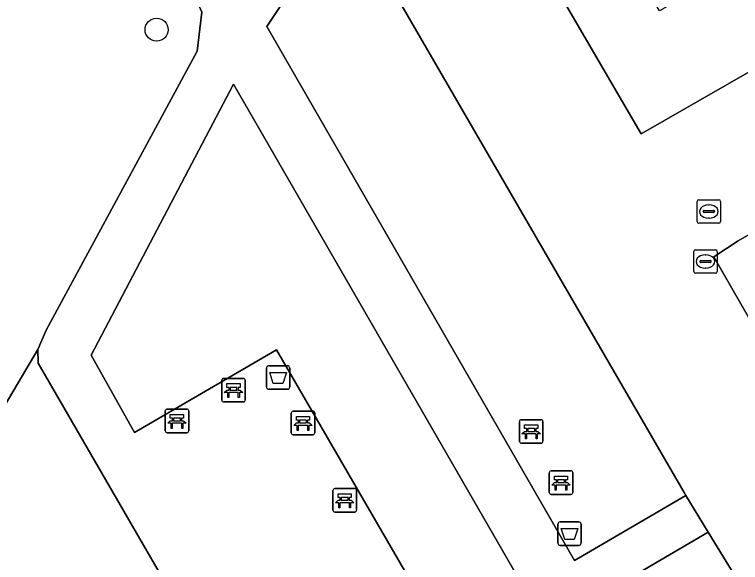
# Model space of a CAD drawing. Extents: x 155018 to 156648, y 383979 to 385733.
# Drawn here: x 155933.73 to 155964.63, y 385102.1 to 385125.41 of the extents above; entities that cross this region are included whole.
import ezdxf

# ---------------------------------------------------------------- set-up
doc = ezdxf.new("R2010")
doc.units = 0
for name, color, linetype in [('IMGEO_Afvalbak', 7, 'Continuous'), ('IMGEO_Bank', 7, 'Continuous'), ('IMGEO_Boom', 7, 'Continuous'), ('IMGEO_Groenvoorziening', 7, 'Continuous'), ('IMGEO_Rijbaan_lokaal_gesloten', 7, 'Continuous'), ('IMGEO_Rioolput', 7, 'Continuous'), ('IMGEO_Voetpad_onverhard', 7, 'Continuous')]:
    doc.layers.add(name, color=color, linetype=linetype)

msp = doc.modelspace()

# ---------------------------------------------------------------- linework, layer by layer
at = {"layer": 'IMGEO_Afvalbak'}
for p, q in [((155944.553, 385110.464), (155945.343, 385110.464)), ((155945.343, 385110.464), (155944.553, 385110.464)), ((155944.453, 385109.564), (155944.453, 385110.364)), ((155944.453, 385110.364), (155944.453, 385109.564)), ((155945.443, 385110.364), (155945.443, 385109.564)), ((155945.443, 385109.564), (155945.443, 385110.364)), ((155945.343, 385109.464), (155944.553, 385109.464)), ((155944.553, 385109.464), (155945.343, 385109.464)), ((155956.858, 385102.924), (155956.858, 385103.724)), ((155956.858, 385103.724), (155956.858, 385102.924)), ((155956.958, 385103.824), (155957.748, 385103.824)), ((155957.748, 385103.824), (155956.958, 385103.824)), ((155957.848, 385103.724), (155957.848, 385102.924)), ((155957.848, 385102.924), (155957.848, 385103.724)), ((155957.748, 385102.824), (155956.958, 385102.824)), ((155956.958, 385102.824), (155957.748, 385102.824))]:
    msp.add_line(p, q, dxfattribs=at)
for points in [[(155944.596, 385110.178), (155945.3, 385110.178), (155945.151, 385109.708), (155944.745, 385109.708), (155944.596, 385110.178)], [(155957.001, 385103.538), (155957.705, 385103.538), (155957.556, 385103.068), (155957.15, 385103.068), (155957.001, 385103.538)]]:
    msp.add_lwpolyline(points, dxfattribs=at)
for centre, start, end in [((155944.553, 385110.364), 90, 180), ((155944.553, 385110.364), 90, 180), ((155945.343, 385110.364), 0, 90), ((155945.343, 385110.364), 360, 90), ((155944.553, 385109.564), 180, 270), ((155944.553, 385109.564), 180, 270), ((155945.343, 385109.564), 270, 0), ((155945.343, 385109.564), 270, 0), ((155956.958, 385103.724), 90, 180), ((155956.958, 385103.724), 90, 180), ((155957.748, 385103.724), 0, 90), ((155957.748, 385103.724), 360, 90), ((155956.958, 385102.924), 180, 270), ((155956.958, 385102.924), 180, 270), ((155957.748, 385102.924), 270, 0), ((155957.748, 385102.924), 270, 0)]:
    msp.add_arc(centre, 0.1, start, end, dxfattribs=at)
at = {"layer": 'IMGEO_Bank'}
for p, q in [((155942.552, 385109.003), (155942.552, 385109.844)), ((155942.552, 385109.844), (155942.552, 385109.003)), ((155942.627, 385109.928), (155943.468, 385109.928)), ((155943.468, 385109.928), (155942.627, 385109.928)), ((155943.552, 385109.853), (155943.552, 385109.012)), ((155943.552, 385109.012), (155943.552, 385109.853)), ((155942.861, 385109.434), (155942.861, 385109.54)), ((155942.905, 385109.54), (155942.905, 385109.434)), ((155943.193, 385109.546), (155942.911, 385109.546)), ((155943.199, 385109.434), (155943.199, 385109.54)), ((155943.243, 385109.54), (155943.243, 385109.434)), ((155943.249, 385109.326), (155942.856, 385109.326)), ((155942.911, 385109.428), (155943.193, 385109.428)), ((155943.477, 385108.928), (155942.636, 385108.928)), ((155942.636, 385108.928), (155943.477, 385108.928)), ((155940.219, 385108.619), (155941.06, 385108.619)), ((155941.06, 385108.619), (155940.219, 385108.619)), ((155941.144, 385108.544), (155941.144, 385107.703)), ((155941.144, 385107.703), (155941.144, 385108.544)), ((155940.144, 385107.694), (155940.144, 385108.535)), ((155940.144, 385108.535), (155940.144, 385107.694)), ((155940.453, 385108.125), (155940.453, 385108.231)), ((155940.497, 385108.231), (155940.497, 385108.125)), ((155940.785, 385108.237), (155940.503, 385108.237)), ((155940.791, 385108.125), (155940.791, 385108.231)), ((155940.835, 385108.231), (155940.835, 385108.125)), ((155945.51, 385107.608), (155945.51, 385108.449)), ((155945.51, 385108.449), (155945.51, 385107.608)), ((155945.585, 385108.533), (155946.426, 385108.533)), ((155946.426, 385108.533), (155945.585, 385108.533)), ((155946.51, 385108.458), (155946.51, 385107.617)), ((155946.51, 385107.617), (155946.51, 385108.458)), ((155940.841, 385108.017), (155940.448, 385108.017)), ((155940.503, 385108.119), (155940.785, 385108.119)), ((155946.207, 385107.931), (155945.814, 385107.931)), ((155945.819, 385108.039), (155945.819, 385108.145)), ((155945.863, 385108.145), (155945.863, 385108.039)), ((155946.151, 385108.151), (155945.869, 385108.151)), ((155945.869, 385108.033), (155946.151, 385108.033)), ((155946.157, 385108.039), (155946.157, 385108.145)), ((155946.201, 385108.145), (155946.201, 385108.039)), ((155955.226, 385107.247), (155955.226, 385108.088)), ((155955.226, 385108.088), (155955.226, 385107.247)), ((155955.301, 385108.172), (155956.142, 385108.172)), ((155956.142, 385108.172), (155955.301, 385108.172)), ((155956.226, 385108.097), (155956.226, 385107.256)), ((155956.226, 385107.256), (155956.226, 385108.097)), ((155941.069, 385107.619), (155940.228, 385107.619)), ((155940.228, 385107.619), (155941.069, 385107.619)), ((155955.535, 385107.678), (155955.535, 385107.784)), ((155955.579, 385107.784), (155955.579, 385107.678)), ((155955.867, 385107.79), (155955.585, 385107.79)), ((155955.585, 385107.672), (155955.867, 385107.672)), ((155955.873, 385107.678), (155955.873, 385107.784)), ((155955.917, 385107.784), (155955.917, 385107.678)), ((155946.435, 385107.533), (155945.594, 385107.533)), ((155945.594, 385107.533), (155946.435, 385107.533)), ((155955.923, 385107.57), (155955.53, 385107.57)), ((155956.151, 385107.172), (155955.31, 385107.172)), ((155955.31, 385107.172), (155956.151, 385107.172)), ((155956.493, 385105.069), (155956.493, 385105.91)), ((155956.493, 385105.91), (155956.493, 385105.069)), ((155956.568, 385105.994), (155957.409, 385105.994)), ((155957.409, 385105.994), (155956.568, 385105.994)), ((155957.493, 385105.919), (155957.493, 385105.078)), ((155957.493, 385105.078), (155957.493, 385105.919)), ((155956.802, 385105.5), (155956.802, 385105.606)), ((155956.846, 385105.606), (155956.846, 385105.5)), ((155957.134, 385105.612), (155956.852, 385105.612)), ((155956.852, 385105.494), (155957.134, 385105.494)), ((155957.14, 385105.5), (155957.14, 385105.606)), ((155957.184, 385105.606), (155957.184, 385105.5)), ((155947.285, 385104.318), (155947.285, 385105.159)), ((155947.285, 385105.159), (155947.285, 385104.318)), ((155947.36, 385105.243), (155948.201, 385105.243)), ((155948.201, 385105.243), (155947.36, 385105.243)), ((155948.285, 385105.168), (155948.285, 385104.327)), ((155948.285, 385104.327), (155948.285, 385105.168)), ((155957.19, 385105.392), (155956.797, 385105.392)), ((155947.594, 385104.749), (155947.594, 385104.855)), ((155947.638, 385104.855), (155947.638, 385104.749)), ((155947.926, 385104.861), (155947.644, 385104.861)), ((155947.932, 385104.749), (155947.932, 385104.855)), ((155947.976, 385104.855), (155947.976, 385104.749)), ((155957.418, 385104.994), (155956.577, 385104.994)), ((155956.577, 385104.994), (155957.418, 385104.994)), ((155947.982, 385104.641), (155947.589, 385104.641)), ((155947.644, 385104.743), (155947.926, 385104.743)), ((155948.21, 385104.243), (155947.369, 385104.243)), ((155947.369, 385104.243), (155948.21, 385104.243))]:
    msp.add_line(p, q, dxfattribs=at)
for points in [[(155942.855, 385109.546), (155942.769, 385109.546), (155942.769, 385109.707), (155943.332, 385109.707), (155943.332, 385109.546), (155943.249, 385109.546)], [(155942.799, 385109.326), (155942.657, 385109.326), (155942.769, 385109.428), (155942.855, 385109.428)], [(155942.849, 385109.319), (155942.849, 385109.112), (155942.806, 385109.112), (155942.806, 385109.319)], [(155943.249, 385109.428), (155943.332, 385109.428), (155943.444, 385109.326), (155943.305, 385109.326)], [(155943.299, 385109.319), (155943.299, 385109.112), (155943.255, 385109.112), (155943.255, 385109.319)], [(155940.447, 385108.237), (155940.361, 385108.237), (155940.361, 385108.398), (155940.924, 385108.398), (155940.924, 385108.237), (155940.841, 385108.237)], [(155945.813, 385108.151), (155945.727, 385108.151), (155945.727, 385108.312), (155946.29, 385108.312), (155946.29, 385108.151), (155946.207, 385108.151)], [(155940.391, 385108.017), (155940.249, 385108.017), (155940.361, 385108.119), (155940.447, 385108.119)], [(155940.441, 385108.01), (155940.441, 385107.803), (155940.398, 385107.803), (155940.398, 385108.01)], [(155940.841, 385108.119), (155940.924, 385108.119), (155941.036, 385108.017), (155940.897, 385108.017)], [(155940.891, 385108.01), (155940.891, 385107.803), (155940.847, 385107.803), (155940.847, 385108.01)], [(155945.757, 385107.931), (155945.615, 385107.931), (155945.727, 385108.033), (155945.813, 385108.033)], [(155945.807, 385107.924), (155945.807, 385107.717), (155945.764, 385107.717), (155945.764, 385107.924)], [(155946.207, 385108.033), (155946.29, 385108.033), (155946.402, 385107.931), (155946.263, 385107.931)], [(155946.257, 385107.924), (155946.257, 385107.717), (155946.213, 385107.717), (155946.213, 385107.924)], [(155955.529, 385107.79), (155955.443, 385107.79), (155955.443, 385107.951), (155956.006, 385107.951), (155956.006, 385107.79), (155955.923, 385107.79)], [(155955.473, 385107.57), (155955.331, 385107.57), (155955.443, 385107.672), (155955.529, 385107.672)], [(155955.923, 385107.672), (155956.006, 385107.672), (155956.118, 385107.57), (155955.979, 385107.57)], [(155955.523, 385107.563), (155955.523, 385107.356), (155955.48, 385107.356), (155955.48, 385107.563)], [(155955.973, 385107.563), (155955.973, 385107.356), (155955.929, 385107.356), (155955.929, 385107.563)], [(155956.796, 385105.612), (155956.71, 385105.612), (155956.71, 385105.773), (155957.273, 385105.773), (155957.273, 385105.612), (155957.19, 385105.612)], [(155956.74, 385105.392), (155956.598, 385105.392), (155956.71, 385105.494), (155956.796, 385105.494)], [(155957.19, 385105.494), (155957.273, 385105.494), (155957.385, 385105.392), (155957.246, 385105.392)], [(155956.79, 385105.385), (155956.79, 385105.178), (155956.747, 385105.178), (155956.747, 385105.385)], [(155957.24, 385105.385), (155957.24, 385105.178), (155957.196, 385105.178), (155957.196, 385105.385)], [(155947.588, 385104.861), (155947.502, 385104.861), (155947.502, 385105.022), (155948.065, 385105.022), (155948.065, 385104.861), (155947.982, 385104.861)], [(155947.532, 385104.641), (155947.39, 385104.641), (155947.502, 385104.743), (155947.588, 385104.743)], [(155947.582, 385104.634), (155947.582, 385104.427), (155947.539, 385104.427), (155947.539, 385104.634)], [(155947.982, 385104.743), (155948.065, 385104.743), (155948.177, 385104.641), (155948.038, 385104.641)], [(155948.032, 385104.634), (155948.032, 385104.427), (155947.988, 385104.427), (155947.988, 385104.634)]]:
    msp.add_lwpolyline(points, dxfattribs=at)
for centre, radius, start, end in [((155942.63, 385109.85), 0.0779, 92.4484, 184.2845), ((155942.63, 385109.85), 0.0779, 92.4484, 184.2845), ((155943.474, 385109.85), 0.0779, 2.4484, 94.2845), ((155943.474, 385109.85), 0.0779, 2.4484, 94.2845), ((155942.854, 385109.539), 0.00671, 2.8957, 87.1043), ((155942.911, 385109.539), 0.00671, 92.8957, 177.1043), ((155943.193, 385109.539), 0.00671, 2.8957, 87.1043), ((155943.25, 385109.539), 0.00671, 92.8957, 177.1043), ((155942.799, 385109.319), 0.00671, 2.8957, 87.1043), ((155942.856, 385109.319), 0.00671, 92.8957, 177.1043), ((155942.854, 385109.435), 0.00671, 272.8957, 357.1043), ((155942.911, 385109.435), 0.00671, 182.8957, 267.1043), ((155943.193, 385109.435), 0.00671, 272.8957, 357.1043), ((155943.25, 385109.435), 0.00671, 182.8957, 267.1043), ((155943.248, 385109.319), 0.00671, 2.8957, 87.1043), ((155943.305, 385109.319), 0.00671, 92.8957, 177.1043), ((155942.63, 385109.006), 0.0779, 182.4484, 274.2845), ((155942.63, 385109.006), 0.0779, 182.4484, 274.2845), ((155943.474, 385109.006), 0.0779, 272.4484, 4.2845), ((155943.474, 385109.006), 0.0779, 272.4484, 4.2845), ((155940.222, 385108.541), 0.0779, 92.4484, 184.2845), ((155940.222, 385108.541), 0.0779, 92.4484, 184.2845), ((155941.066, 385108.541), 0.0779, 2.4484, 94.2845), ((155941.066, 385108.541), 0.0779, 2.4484, 94.2845), ((155940.446, 385108.23), 0.00671, 2.8957, 87.1043), ((155940.503, 385108.23), 0.00671, 92.8957, 177.1043), ((155940.785, 385108.23), 0.00671, 2.8957, 87.1043), ((155940.842, 385108.23), 0.00671, 92.8957, 177.1043), ((155945.588, 385108.455), 0.0779, 92.4484, 184.2845), ((155945.588, 385108.455), 0.0779, 92.4484, 184.2845), ((155946.432, 385108.455), 0.0779, 2.4484, 94.2845), ((155946.432, 385108.455), 0.0779, 2.4484, 94.2845), ((155940.391, 385108.01), 0.00671, 2.8957, 87.1043), ((155940.448, 385108.01), 0.00671, 92.8957, 177.1043), ((155940.446, 385108.126), 0.00671, 272.8957, 357.1043), ((155940.503, 385108.126), 0.00671, 182.8957, 267.1043), ((155940.785, 385108.126), 0.00671, 272.8957, 357.1043), ((155940.842, 385108.126), 0.00671, 182.8957, 267.1043), ((155940.84, 385108.01), 0.00671, 2.8957, 87.1043), ((155940.897, 385108.01), 0.00671, 92.8957, 177.1043), ((155945.757, 385107.924), 0.00671, 2.8957, 87.1043), ((155945.814, 385107.924), 0.00671, 92.8957, 177.1043), ((155945.812, 385108.144), 0.00671, 2.8957, 87.1043), ((155945.812, 385108.04), 0.00671, 272.8957, 357.1043), ((155945.869, 385108.144), 0.00671, 92.8957, 177.1043), ((155945.869, 385108.04), 0.00671, 182.8957, 267.1043), ((155946.151, 385108.144), 0.00671, 2.8957, 87.1043), ((155946.151, 385108.04), 0.00671, 272.8957, 357.1043), ((155946.208, 385108.144), 0.00671, 92.8957, 177.1043), ((155946.208, 385108.04), 0.00671, 182.8957, 267.1043), ((155946.206, 385107.924), 0.00671, 2.8957, 87.1043), ((155946.263, 385107.924), 0.00671, 92.8957, 177.1043), ((155955.304, 385108.094), 0.0779, 92.4484, 184.2845), ((155955.304, 385108.094), 0.0779, 92.4484, 184.2845), ((155956.148, 385108.094), 0.0779, 2.4484, 94.2845), ((155956.148, 385108.094), 0.0779, 2.4484, 94.2845), ((155940.222, 385107.697), 0.0779, 182.4484, 274.2845), ((155940.222, 385107.697), 0.0779, 182.4484, 274.2845), ((155941.066, 385107.697), 0.0779, 272.4484, 4.2845), ((155941.066, 385107.697), 0.0779, 272.4484, 4.2845), ((155946.432, 385107.611), 0.0779, 272.4484, 4.2845), ((155946.432, 385107.611), 0.0779, 272.4484, 4.2845), ((155955.528, 385107.783), 0.00671, 2.8957, 87.1043), ((155955.528, 385107.679), 0.00671, 272.8957, 357.1043), ((155955.585, 385107.783), 0.00671, 92.8957, 177.1043), ((155955.585, 385107.679), 0.00671, 182.8957, 267.1043), ((155955.867, 385107.783), 0.00671, 2.8957, 87.1043), ((155955.867, 385107.679), 0.00671, 272.8957, 357.1043), ((155955.924, 385107.783), 0.00671, 92.8957, 177.1043), ((155955.924, 385107.679), 0.00671, 182.8957, 267.1043), ((155945.588, 385107.611), 0.0779, 182.4484, 274.2845), ((155945.588, 385107.611), 0.0779, 182.4484, 274.2845), ((155955.473, 385107.563), 0.00671, 2.8957, 87.1043), ((155955.53, 385107.563), 0.00671, 92.8957, 177.1043), ((155955.922, 385107.563), 0.00671, 2.8957, 87.1043), ((155955.979, 385107.563), 0.00671, 92.8957, 177.1043), ((155955.304, 385107.25), 0.0779, 182.4484, 274.2845), ((155955.304, 385107.25), 0.0779, 182.4484, 274.2845), ((155956.148, 385107.25), 0.0779, 272.4484, 4.2845), ((155956.148, 385107.25), 0.0779, 272.4484, 4.2845), ((155956.571, 385105.916), 0.0779, 92.4484, 184.2845), ((155956.571, 385105.916), 0.0779, 92.4484, 184.2845), ((155957.415, 385105.916), 0.0779, 2.4484, 94.2845), ((155957.415, 385105.916), 0.0779, 2.4484, 94.2845), ((155956.795, 385105.605), 0.00671, 2.8957, 87.1043), ((155956.795, 385105.501), 0.00671, 272.8957, 357.1043), ((155956.852, 385105.605), 0.00671, 92.8957, 177.1043), ((155956.852, 385105.501), 0.00671, 182.8957, 267.1043), ((155957.134, 385105.605), 0.00671, 2.8957, 87.1043), ((155957.134, 385105.501), 0.00671, 272.8957, 357.1043), ((155957.191, 385105.605), 0.00671, 92.8957, 177.1043), ((155957.191, 385105.501), 0.00671, 182.8957, 267.1043), ((155947.363, 385105.165), 0.0779, 92.4484, 184.2845), ((155947.363, 385105.165), 0.0779, 92.4484, 184.2845), ((155948.207, 385105.165), 0.0779, 2.4484, 94.2845), ((155948.207, 385105.165), 0.0779, 2.4484, 94.2845), ((155956.74, 385105.385), 0.00671, 2.8957, 87.1043), ((155956.797, 385105.385), 0.00671, 92.8957, 177.1043), ((155957.189, 385105.385), 0.00671, 2.8957, 87.1043), ((155957.246, 385105.385), 0.00671, 92.8957, 177.1043), ((155947.587, 385104.854), 0.00671, 2.8957, 87.1043), ((155947.644, 385104.854), 0.00671, 92.8957, 177.1043), ((155947.926, 385104.854), 0.00671, 2.8957, 87.1043), ((155947.983, 385104.854), 0.00671, 92.8957, 177.1043), ((155956.571, 385105.072), 0.0779, 182.4484, 274.2845), ((155956.571, 385105.072), 0.0779, 182.4484, 274.2845), ((155957.415, 385105.072), 0.0779, 272.4484, 4.2845), ((155957.415, 385105.072), 0.0779, 272.4484, 4.2845), ((155947.532, 385104.634), 0.00671, 2.8957, 87.1043), ((155947.589, 385104.634), 0.00671, 92.8957, 177.1043), ((155947.587, 385104.75), 0.00671, 272.8957, 357.1043), ((155947.644, 385104.75), 0.00671, 182.8957, 267.1043), ((155947.926, 385104.75), 0.00671, 272.8957, 357.1043), ((155947.983, 385104.75), 0.00671, 182.8957, 267.1043), ((155947.981, 385104.634), 0.00671, 2.8957, 87.1043), ((155948.038, 385104.634), 0.00671, 92.8957, 177.1043), ((155947.363, 385104.321), 0.0779, 182.4484, 274.2845), ((155947.363, 385104.321), 0.0779, 182.4484, 274.2845), ((155948.207, 385104.321), 0.0779, 272.4484, 4.2845), ((155948.207, 385104.321), 0.0779, 272.4484, 4.2845)]:
    msp.add_arc(centre, radius, start, end, dxfattribs=at)
at = {"layer": 'IMGEO_Boom'}
msp.add_circle((155939.776, 385124.764), 0.489, dxfattribs=at)
at = {"layer": 'IMGEO_Groenvoorziening'}
for points in [[(155974.094, 385128.186), (155977.253, 385130.029), (155975.235, 385133.568), (155961.186, 385125.568), (155952.921, 385139.818), (155953.439, 385140.153), (155969.245, 385149.163), (155967.443, 385152.314), (155963.396, 385150), (155948.173, 385141.295), (155948.462, 385140.816), (155960.411, 385120.341), (155970.829, 385126.313), (155969.632, 385128.302), (155972.983, 385130.221)], [(155947.814, 385129.936), (155944.463, 385124.9), (155957.572, 385102.179), (155962.306, 385104.947), (155962.233, 385105.067)], [(155984.87, 385124.337), (155983.49, 385126.669), (155964.536, 385115.784), (155963.497, 385115.107), (155968.918, 385105.667), (155971.184, 385106.98), (155967.059, 385114), (155967.66, 385114.349)], [(155955.407, 385101.034), (155943.052, 385122.447), (155936.99, 385110.914), (155938.83, 385107.629), (155944.877, 385111.139), (155951.913, 385099.018)], [(155934.731, 385110.57), (155934.718, 385111.159), (155928.352, 385100.4), (155944.948, 385092.931)], [(155964.675, 385101.067), (155963.263, 385103.379), (155958.49, 385100.588), (155965.53, 385088.387), (155975.194, 385070.993), (155976.865, 385071.958), (155961.072, 385098.835)]]:
    msp.add_lwpolyline(points, close=True, dxfattribs=at)
msp.add_lwpolyline([(155928.352, 385100.4), (155934.718, 385111.159), (155935.075, 385111.985), (155941.5, 385123.858), (155941.701, 385125.507), (155941.117, 385126.829), (155933.8, 385139.234), (155910.898, 385125.861), (155910.498, 385124.837), (155915.014, 385125.636), (155914.489, 385121.931), (155909.864, 385102.917), (155913.537, 385098.356)], dxfattribs=at)
at = {"layer": 'IMGEO_Rijbaan_lokaal_gesloten'}
msp.add_lwpolyline([(155970.829, 385126.313), (155960.411, 385120.341), (155948.462, 385140.816), (155943.259, 385137.844), (155946.734, 385131.887), (155947.814, 385129.936), (155962.233, 385105.067), (155962.306, 385104.947), (155963.263, 385103.379), (155964.675, 385101.067)], dxfattribs=at)
msp.add_lwpolyline([(155984.87, 385124.337), (155967.66, 385114.349), (155967.059, 385114), (155971.184, 385106.98), (155968.918, 385105.667), (155963.497, 385115.107), (155964.536, 385115.784), (155983.49, 385126.669)], close=True, dxfattribs=at)
at = {"layer": 'IMGEO_Rioolput'}
for p, q in [((155962.862, 385117.532), (155963.714, 385117.532)), ((155962.787, 385116.606), (155962.787, 385117.458)), ((155963.275, 385117.312), (155963.3, 385117.312)), ((155963.788, 385117.458), (155963.788, 385116.606)), ((155963.046, 385117.026), (155963.046, 385117.038)), ((155963.484, 385116.989), (155963.086, 385116.989)), ((155963.089, 385117.075), (155963.487, 385117.075)), ((155963.53, 385117.038), (155963.53, 385117.026)), ((155963.298, 385116.752), (155963.273, 385116.752)), ((155963.714, 385116.532), (155962.862, 385116.532)), ((155962.717, 385115.403), (155963.569, 385115.403)), ((155962.642, 385114.477), (155962.642, 385115.329)), ((155963.13, 385115.183), (155963.155, 385115.183)), ((155963.643, 385115.329), (155963.643, 385114.477)), ((155962.901, 385114.897), (155962.901, 385114.909)), ((155963.339, 385114.86), (155962.941, 385114.86)), ((155962.944, 385114.946), (155963.342, 385114.946)), ((155963.385, 385114.909), (155963.385, 385114.897)), ((155963.153, 385114.623), (155963.128, 385114.623)), ((155963.569, 385114.403), (155962.717, 385114.403))]:
    msp.add_line(p, q, dxfattribs=at)
for points in [[(155962.862, 385117.532), (155963.714, 385117.532)], [(155962.787, 385116.606), (155962.787, 385117.458)], [(155963.788, 385117.458), (155963.788, 385116.606)], [(155963.714, 385116.532), (155962.862, 385116.532)], [(155962.717, 385115.403), (155963.569, 385115.403)], [(155962.642, 385114.477), (155962.642, 385115.329)], [(155963.643, 385115.329), (155963.643, 385114.477)], [(155963.569, 385114.403), (155962.717, 385114.403)]]:
    msp.add_lwpolyline(points, dxfattribs=at)
for centre, radius, start, end in [((155962.864, 385117.456), 0.0765, 91.552, 178.448), ((155962.864, 385117.456), 0.0765, 91.552, 178.448), ((155963.712, 385117.456), 0.0765, 1.552, 88.448), ((155963.712, 385117.456), 0.0765, 1.552, 88.448), ((155963.086, 385117.035), 0.0403, 85.8775, 175.7526), ((155963.083, 385117.025), 0.0366, 178.938, 274.7102), ((155963.487, 385117.032), 0.043, 264.8664, 352.4533), ((155963.491, 385117.037), 0.0386, 1.7309, 96.639), ((155962.864, 385116.608), 0.0765, 181.552, 268.448), ((155962.864, 385116.608), 0.0765, 181.552, 268.448), ((155963.712, 385116.608), 0.0765, 271.552, 358.448), ((155963.712, 385116.608), 0.0765, 271.552, 358.448), ((155962.719, 385115.327), 0.0765, 91.552, 178.448), ((155962.719, 385115.327), 0.0765, 91.552, 178.448), ((155963.567, 385115.327), 0.0765, 1.552, 88.448), ((155963.567, 385115.327), 0.0765, 1.552, 88.448), ((155962.941, 385114.906), 0.0403, 85.8775, 175.7526), ((155962.938, 385114.896), 0.0366, 178.938, 274.7102), ((155963.342, 385114.903), 0.043, 264.8664, 352.4533), ((155963.346, 385114.908), 0.0386, 1.7309, 96.639), ((155962.719, 385114.479), 0.0765, 181.552, 268.448), ((155962.719, 385114.479), 0.0765, 181.552, 268.448), ((155963.567, 385114.479), 0.0765, 271.552, 358.448), ((155963.567, 385114.479), 0.0765, 271.552, 358.448)]:
    msp.add_arc(centre, radius, start, end, dxfattribs=at)
for centre, major_axis, ratio, start_param, end_param in [((155963.274, 385117.032), (-0.387, 0.002), 0.722429, 4.712389, 7.853982), ((155963.299, 385117.032), (-0.39, 0.002), 0.717154, 1.570796, 4.712389), ((155963.129, 385114.903), (-0.387, 0.002), 0.722429, 4.712389, 7.853982), ((155963.154, 385114.903), (-0.39, 0.002), 0.717154, 1.570796, 4.712389)]:
    msp.add_ellipse(centre, major_axis=major_axis, ratio=ratio, start_param=start_param, end_param=end_param, dxfattribs=at)
at = {"layer": 'IMGEO_Voetpad_onverhard'}
for points in [[(155944.463, 385124.9), (155947.814, 385129.936), (155946.734, 385131.887), (155943.422, 385126.704), (155942.898, 385127.612), (155942.598, 385127.934), (155935.387, 385140.161), (155933.8, 385139.234), (155941.117, 385126.829), (155941.701, 385125.507), (155941.5, 385123.858), (155935.075, 385111.985), (155934.718, 385111.159), (155934.731, 385110.57), (155944.948, 385092.931), (155952.746, 385089.374), (155966.548, 385082.77), (155973.602, 385070.074), (155975.194, 385070.993), (155965.53, 385088.387), (155958.49, 385100.588), (155963.263, 385103.379), (155962.306, 385104.947), (155957.572, 385102.179)], [(155943.052, 385122.447), (155955.407, 385101.034), (155951.913, 385099.018), (155944.877, 385111.139), (155938.83, 385107.629), (155936.99, 385110.914)]]:
    msp.add_lwpolyline(points, close=True, dxfattribs=at)

doc.saveas('drawing.dxf')
